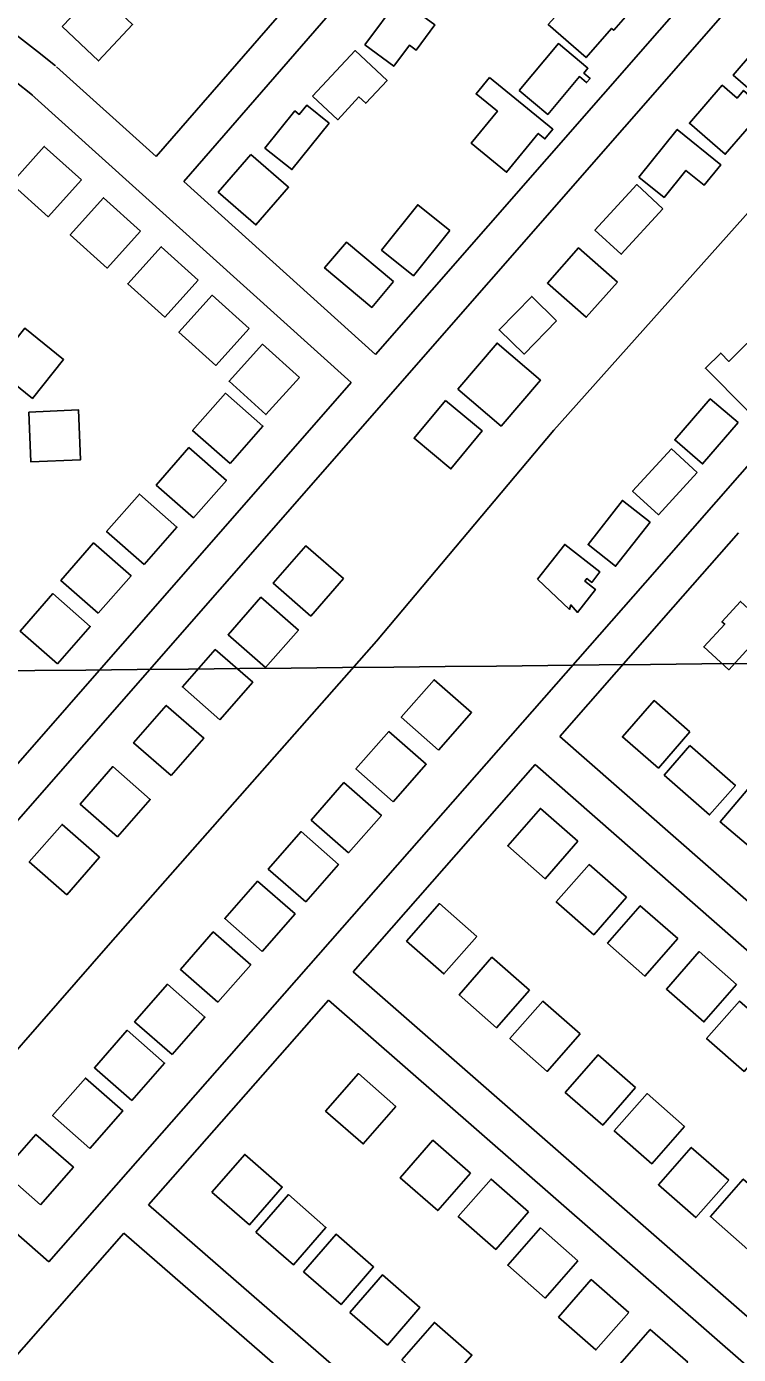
# Model space of a CAD drawing. Extents: x 3598634 to 3636690, y 517270 to 542944.
# Drawn here: x 3627161 to 3627733, y 528411 to 529477 of the extents above; entities that cross this region are included whole.
import ezdxf

# ---------------------------------------------------------------- set-up
doc = ezdxf.new("R2010")
doc.units = 0
for name, color, linetype in [('V-BLDG-OTLN', 7, 'Continuous'), ('V-GRID-MAJR', 7, 'Continuous'), ('V-ROAD-CNTR', 7, 'Continuous'), ('V-TOPO-SHOR', 7, 'Continuous')]:
    doc.layers.add(name, color=color, linetype=linetype)

msp = doc.modelspace()

# ---------------------------------------------------------------- linework, layer by layer
at = {"layer": 'V-BLDG-OTLN'}
for points in [[(3627189.3, 529476.7), (3627218.4, 529449.2), (3627245.8, 529478.3), (3627216.8, 529505.8)], [(3627643.7, 529486.7), (3627632.4, 529473.8), (3627630.7, 529475.3), (3627610.2, 529451.8), (3627579.8, 529478.3), (3627585, 529484.3), (3627576.6, 529491.6), (3627590.5, 529507.6), (3627598.7, 529500.4), (3627611.4, 529514.9)], [(3627432.4, 529462.1), (3627460, 529499.3), (3627488.7, 529478), (3627473.6, 529457.7), (3627468.2, 529461.7), (3627455.7, 529444.8)], [(3627782.8, 529456.8), (3627750, 529419), (3627728.3, 529437.8), (3627761.1, 529475.6)], [(3627556.4, 529425.4), (3627587.9, 529463.1), (3627611.6, 529443.2), (3627608.4, 529439.3), (3627613.3, 529435.1), (3627610.5, 529431.7), (3627604.8, 529436.5), (3627579.4, 529406.2)], [(3627390.4, 529420.9), (3627424.6, 529457.4), (3627450.3, 529433.3), (3627433.1, 529415.1), (3627427.7, 529420.2), (3627410.6, 529401.9)], [(3627532.5, 529435.9), (3627583.5, 529394.3), (3627577.1, 529386.5), (3627571.7, 529390.9), (3627546.3, 529359.8), (3627517.9, 529383), (3627538.9, 529408.7), (3627521.8, 529422.7)], [(3627753.6, 529410.8), (3627721.9, 529374.2), (3627693.1, 529399.1), (3627719.5, 529429.6), (3627731.4, 529419.3), (3627736.7, 529425.4)], [(3627403.7, 529399.1), (3627373.8, 529361.9), (3627352.2, 529379.2), (3627376.2, 529409), (3627379.7, 529406.2), (3627385.7, 529413.6)], [(3627652.6, 529355.9), (3627683.4, 529394.1), (3627718.4, 529365.8), (3627705, 529349.3), (3627690.3, 529361.2), (3627672.8, 529339.6)], [(3627204.7, 529353.7), (3627174.9, 529380.5), (3627148.2, 529350.7), (3627177.9, 529324)], [(3627340.9, 529374), (3627314.7, 529343.8), (3627344.9, 529317.5), (3627371.1, 529347.7)], [(3627671.9, 529330.5), (3627638.4, 529293.9), (3627617.3, 529313.3), (3627650.9, 529349.8)], [(3627252.2, 529312.5), (3627222.5, 529339.3), (3627195.7, 529309.5), (3627225.4, 529282.8)], [(3627500.6, 529313.1), (3627471.4, 529276.7), (3627445.8, 529297.2), (3627474.9, 529333.6)], [(3627455.4, 529271.9), (3627437.9, 529251.2), (3627400.1, 529283), (3627417.7, 529303.7)], [(3627298.5, 529273.1), (3627268.8, 529299.9), (3627242, 529270.2), (3627271.7, 529243.4)], [(3627635.3, 529271.6), (3627610.3, 529243.3), (3627579.1, 529270.8), (3627604.1, 529299.1)], [(3627339.5, 529234.3), (3627309.8, 529261), (3627283, 529231.3), (3627312.7, 529204.6)], [(3627586.4, 529240.4), (3627560.3, 529213.7), (3627540.3, 529233.2), (3627566.5, 529260)], [(3627134.1, 529203.3), (3627165.3, 529178.2), (3627190.4, 529209.4), (3627159.2, 529234.5)], [(3627379.8, 529194.9), (3627350.1, 529221.7), (3627323.3, 529191.9), (3627353, 529165.2)], [(3627507.1, 529185.6), (3627538.7, 529222.6), (3627573.5, 529192.8), (3627541.9, 529155.9)], [(3627759.5, 529189), (3627739.2, 529168.9), (3627706, 529202.4), (3627718.3, 529214.6), (3627724.9, 529207.9), (3627739.3, 529222.2), (3627758.8, 529202.5), (3627752.4, 529196.1)], [(3627324.1, 529125.9), (3627350.5, 529156), (3627320.4, 529182.3), (3627294, 529152.3)], [(3627497.3, 529176.6), (3627526.8, 529152), (3627501.5, 529121.6), (3627472, 529146.2)], [(3627732.2, 529158.7), (3627703.7, 529125.6), (3627681.4, 529144.8), (3627709.9, 529177.8)], [(3627162.4, 529167.2), (3627164.2, 529127.2), (3627204.1, 529128.9), (3627202.4, 529168.9)], [(3627294.8, 529082.2), (3627321.2, 529112.3), (3627291.1, 529138.7), (3627264.8, 529108.6)], [(3627699.4, 529118.6), (3627668.2, 529084.7), (3627647.5, 529103.8), (3627678.7, 529137.6)], [(3627255.1, 529044.9), (3627281.4, 529074.9), (3627251.3, 529101.3), (3627225, 529071.2)], [(3627661.5, 529078.8), (3627633.8, 529043.4), (3627611.7, 529060.8), (3627639.4, 529096.2)], [(3627218.2, 529005.7), (3627244.6, 529035.8), (3627214.5, 529062.1), (3627188.1, 529032)], [(3627388.9, 529003.4), (3627415.2, 529033.5), (3627385.1, 529059.8), (3627358.8, 529029.7)], [(3627571.1, 529033), (3627593, 529060.9), (3627621.2, 529038.8), (3627614.7, 529030.4), (3627610.7, 529033.5), (3627609.1, 529031.5), (3627617.7, 529024.8), (3627603.3, 529006.4), (3627597.9, 529012.3), (3627596.7, 529008.8)], [(3627185.5, 528965), (3627211.8, 528995.1), (3627181.8, 529021.4), (3627155.4, 528991.3)], [(3627352.7, 528962), (3627379, 528992.1), (3627348.9, 529018.5), (3627322.6, 528988.4)], [(3627757.5, 528996.1), (3627724.7, 528960.3), (3627704.7, 528978.6), (3627721.5, 528996.9), (3627719.3, 528998.9), (3627734.1, 529015.1), (3627744, 529006.1), (3627748, 529010.4), (3627755, 529003.9), (3627752.2, 529000.9)], [(3627315.9, 528920.1), (3627342.3, 528950.2), (3627312.2, 528976.5), (3627285.8, 528946.5)], [(3627491.7, 528895.8), (3627518.1, 528925.9), (3627488, 528952.3), (3627461.6, 528922.2)], [(3627276.7, 528875.3), (3627303, 528905.4), (3627272.9, 528931.7), (3627246.6, 528901.6)], [(3627693.5, 528910.4), (3627668.2, 528881.3), (3627639.4, 528906.4), (3627664.8, 528935.5)], [(3627455.3, 528854.3), (3627481.7, 528884.4), (3627451.6, 528910.7), (3627425.2, 528880.7)], [(3627693.6, 528899.4), (3627730.1, 528867.4), (3627709.4, 528843.7), (3627672.9, 528875.7)], [(3627233.6, 528826.2), (3627260, 528856.2), (3627229.9, 528882.6), (3627203.6, 528852.5)], [(3627791, 528853.9), (3627752.7, 528808.7), (3627717.9, 528838.1), (3627750.5, 528876.6), (3627769.8, 528860.3), (3627775.5, 528867)], [(3627419.4, 528813.2), (3627445.7, 528843.3), (3627415.6, 528869.7), (3627389.3, 528839.6)], [(3627603.6, 528822.6), (3627573.5, 528848.9), (3627547.2, 528818.8), (3627577.3, 528792.5)], [(3627192.9, 528779.7), (3627219.3, 528809.8), (3627189.2, 528836.1), (3627162.8, 528806)], [(3627384.9, 528773.9), (3627411.2, 528804), (3627381.2, 528830.3), (3627354.8, 528800.2)], [(3627642.6, 528777.6), (3627612.5, 528803.9), (3627586.2, 528773.9), (3627616.3, 528747.5)], [(3627350, 528734.1), (3627376.4, 528764.2), (3627346.3, 528790.5), (3627319.9, 528760.5)], [(3627522.3, 528746.2), (3627492.3, 528772.5), (3627465.9, 528742.5), (3627496, 528716.1)], [(3627683.8, 528744.4), (3627653.7, 528770.8), (3627627.4, 528740.7), (3627657.4, 528714.3)], [(3627314.4, 528693.4), (3627340.7, 528723.5), (3627310.6, 528749.8), (3627284.3, 528719.7)], [(3627564.6, 528703), (3627534.5, 528729.4), (3627508.2, 528699.3), (3627538.3, 528672.9)], [(3627731.1, 528707.6), (3627701, 528734), (3627674.7, 528703.9), (3627704.8, 528677.5)], [(3627277.6, 528651.4), (3627303.9, 528681.4), (3627273.8, 528707.8), (3627247.5, 528677.7)], [(3627605.4, 528667.9), (3627575.3, 528694.2), (3627549, 528664.2), (3627579, 528637.8)], [(3627763.5, 528667.9), (3627733.4, 528694.2), (3627707, 528664.2), (3627737.1, 528637.8)], [(3627245.2, 528614.4), (3627271.6, 528644.5), (3627241.5, 528670.9), (3627215.1, 528640.8)], [(3627649.8, 528624.8), (3627619.8, 528651.1), (3627593.4, 528621), (3627623.5, 528594.7)], [(3627211.6, 528576), (3627238, 528606.1), (3627207.9, 528632.5), (3627181.5, 528602.4)], [(3627457.4, 528609.7), (3627427.3, 528636), (3627400.9, 528605.9), (3627431.1, 528579.6)], [(3627689.3, 528593.7), (3627659.2, 528620), (3627632.8, 528590), (3627662.9, 528563.6)], [(3627171.9, 528530.7), (3627198.3, 528560.8), (3627168.2, 528587.2), (3627141.8, 528557.1)], [(3627517.3, 528556.1), (3627487.1, 528582.5), (3627460.8, 528552.3), (3627491, 528526)], [(3627309.6, 528540.9), (3627339.8, 528514.7), (3627366.1, 528544.9), (3627335.9, 528571.1)], [(3627724.7, 528550.5), (3627694.6, 528576.8), (3627668.3, 528546.8), (3627698.3, 528520.4)], [(3627563.9, 528525.1), (3627533.8, 528551.4), (3627507.4, 528521.3), (3627537.6, 528494.9)], [(3627766.5, 528525), (3627736.4, 528551.3), (3627710, 528521.2), (3627740.1, 528494.9)], [(3627344.8, 528508.7), (3627375, 528482.5), (3627401.2, 528512.6), (3627371.1, 528538.9)], [(3627383.1, 528476.9), (3627413.3, 528450.6), (3627439.5, 528480.8), (3627409.3, 528507.1)], [(3627603.6, 528485.8), (3627573.5, 528512.2), (3627547.2, 528482.1), (3627577.2, 528455.8)], [(3627420.3, 528444.3), (3627450.5, 528418), (3627476.7, 528448.2), (3627446.6, 528474.4)], [(3627644.4, 528444.3), (3627614.3, 528470.6), (3627588, 528440.5), (3627618.1, 528414.2)], [(3627462, 528406.1), (3627492.2, 528379.8), (3627518.5, 528410), (3627488.3, 528436.3)], [(3627691.8, 528404.4), (3627661.7, 528430.7), (3627635.4, 528400.6), (3627665.5, 528374.3)]]:
    msp.add_lwpolyline(points, close=True, dxfattribs=at)
at = {"layer": 'V-GRID-MAJR'}
msp.add_spline([(3602797.9, 528737.7), (3608075.8, 528784.9), (3613353.8, 528832.9), (3618631.7, 528881.6), (3623909.7, 528931.1), (3629187.6, 528981.4), (3634465.5, 529032.5), (3634465.6, 529032.5)], degree=3, dxfattribs=at)
at = {"layer": 'V-ROAD-CNTR'}
for points in [[(3626988.7, 528651.5), (3628077, 529894)], [(3627441.1, 529213.5), (3627897.3, 529734.4)], [(3627178.6, 528484.9), (3627657.6, 529030.2), (3628267.8, 529726.1)], [(3627184, 529445.2), (3627169.5, 529456.6), (3627154.9, 529467.9), (3627140.3, 529479.1), (3627125.6, 529490.3), (3627110.9, 529501.5), (3627096.1, 529512.5), (3627081.3, 529523.5), (3627066.4, 529534.5), (3627051.5, 529545.4), (3627036.5, 529556.2), (3627021.5, 529566.9), (3627006.5, 529577.6), (3626991.4, 529588.2), (3626976.2, 529598.7), (3626961, 529609.2), (3626945.8, 529619.6), (3626930.5, 529630), (3626915.1, 529640.3), (3626899.8, 529650.5), (3626884.3, 529660.6), (3626871.5, 529669)], [(3627565.3, 529672.3), (3627287.1, 529352.3)], [(3627165.5, 529421.6), (3627151.1, 529432.9), (3627136.6, 529444.2), (3627122.1, 529455.3), (3627107.5, 529466.4), (3627092.9, 529477.5), (3627078.2, 529488.5), (3627063.5, 529499.4), (3627048.7, 529510.3), (3627033.9, 529521.1), (3627019, 529531.8), (3627004.1, 529542.5), (3626989.2, 529553.1), (3626974.2, 529563.6), (3626959.1, 529574.1), (3626944, 529584.5), (3626928.9, 529594.8), (3626913.7, 529605.1), (3626898.5, 529615.3), (3626883.2, 529625.5), (3626867.9, 529635.5), (3626855.1, 529643.9)], [(3627399.8, 529527.7), (3627264.8, 529372.4)], [(3627264.8, 529372.4), (3627184.8, 529444.5)], [(3627421.3, 529190.9), (3627164.7, 529422.3)], [(3627441.1, 529213.5), (3627287.1, 529352.3)], [(3626966.2, 528671.3), (3627421.3, 529190.9)], [(3627589.1, 528906.8), (3627680.2, 529010.5), (3627732.6, 529070.2)], [(3627589.1, 528906.8), (3628122.1, 528439.6)], [(3627423, 528717.7), (3627569.3, 528884.3)], [(3627569.3, 528884.3), (3628100.9, 528418.4)], [(3627944.8, 528261.8), (3627423, 528717.7)], [(3627258.6, 528530.6), (3627403.2, 528695.1)], [(3627923.6, 528240.5), (3627403.2, 528695.1)], [(3626988.7, 528651.5), (3627178.6, 528484.9)], [(3627258.6, 528530.6), (3627769.5, 528086)], [(3627091.2, 528340), (3627238.8, 528508)], [(3627238.8, 528508), (3627421.9, 528348.7)]]:
    msp.add_lwpolyline(points, dxfattribs=at)
at = {"layer": 'V-TOPO-SHOR'}
msp.add_lwpolyline([(3628029.3, 529655.7), (3627825.6, 529426.8), (3627762.9, 529352.5), (3627584.3, 529152.7), (3627441.8, 528983.3), (3627228.2, 528741.1), (3627086.2, 528578.8)], dxfattribs=at)

doc.saveas('drawing.dxf')
